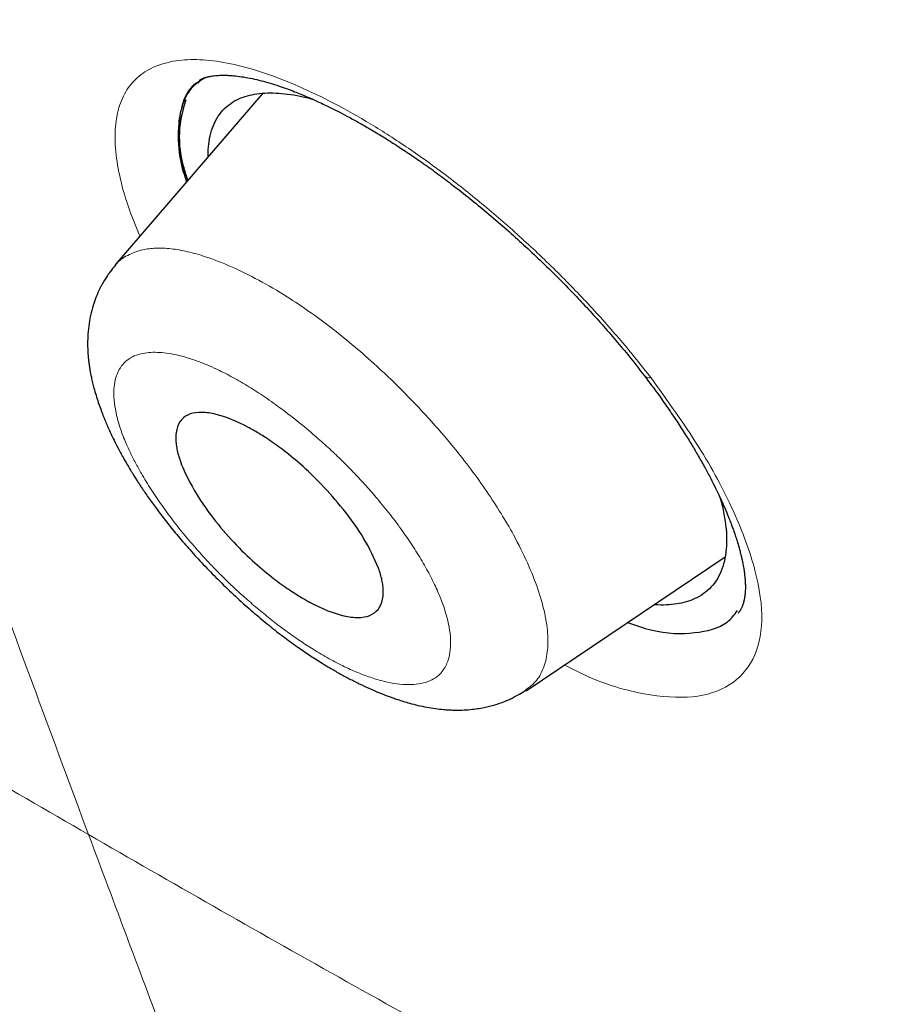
# Model space of a CAD drawing. Header units: millimetres. Extents: x 8 to 428, y 12 to 633.
# Tile 66 of 656: x 377.68 to 383.41, y 143.66 to 150.16. Entities that reach past the tile are written whole.
import ezdxf

# ---------------------------------------------------------------- set-up
doc = ezdxf.new("R2010")
doc.units = ezdxf.units.MM

msp = doc.modelspace()

# ---------------------------------------------------------------- linework, layer by layer
at = {"color": 7, "linetype": 'Continuous', "lineweight": 30}
for p, q in [((378.8733, 149.7582), (378.8595, 149.7401)), ((378.9087, 149.7767), (378.8893, 149.7642)), ((379.2886, 149.673), (378.3126, 148.541)), ((378.314, 148.5358), (378.3157, 148.5384)), ((381.025, 145.7316), (382.3386, 146.6141))]:
    msp.add_line(p, q, dxfattribs=at)
at = {"color": 8, "linetype": 'Continuous', "lineweight": 0}
msp.add_arc((381.8437, 147.8481), 0.0538, 223.99734, 276.94444, dxfattribs=at)
at = {"color": 7, "linetype": 'Continuous', "lineweight": 30}
for points, knots in [([(417.6766, 128.7948), (417.7806, 129.4811), (417.9876, 130.8469), (417.9966, 133.1271), (417.8554, 135.5008), (417.5761, 137.9598), (417.1567, 140.7382), (416.5718, 143.8502), (415.8134, 147.2951), (414.8705, 151.2028), (413.7487, 155.5681), (412.5272, 160.3679), (411.2402, 165.2199), (409.8014, 170.1842), (408.4069, 174.4418), (407.1285, 177.944), (406.0527, 180.6406), (404.8278, 183.4145), (403.4127, 186.2721), (401.8581, 189.0438), (400.1715, 191.6963), (398.3909, 194.1861), (396.428, 196.609), (394.3524, 198.9161), (392.2226, 201.0994), (389.7096, 203.5054), (386.8115, 206.0842), (383.5396, 208.7827), (380.2767, 211.3065), (377.031, 213.6727), (373.8111, 215.871), (370.6295, 217.9002), (367.4941, 219.78), (364.3962, 221.5689), (361.3096, 223.3457), (358.2319, 225.0507), (355.1791, 226.6265), (352.1771, 228.0234), (349.2495, 229.2215), (346.4081, 230.2219), (343.6678, 230.99), (341.3537, 231.4221), (339.4535, 231.565), (337.932, 231.4903), (336.5582, 231.1733), (335.3954, 230.5551), (334.4969, 229.6107), (333.8146, 228.3247), (333.3637, 226.7673), (333.2488, 225.5146), (333.1942, 224.9183)], [0, 0, 0, 0, 0.019898, 0.0396, 0.059165, 0.078622, 0.098013, 0.123341, 0.148581, 0.173731, 0.20787, 0.241963, 0.276212, 0.310625, 0.34521, 0.362609, 0.380135, 0.397811, 0.415673, 0.433756, 0.448997, 0.464412, 0.479837, 0.495071, 0.510122, 0.52503, 0.54719, 0.569189, 0.591089, 0.61295, 0.634797, 0.656567, 0.678195, 0.699628, 0.72106, 0.742688, 0.76446, 0.786303, 0.808169, 0.830066, 0.852064, 0.874225, 0.889133, 0.904185, 0.919416, 0.934846, 0.950253, 0.965505, 0.983583, 1, 1, 1, 1]), ([(415.4672, 128.7554), (415.5524, 129.304), (415.7228, 130.4002), (415.7717, 132.2072), (415.7093, 134.0952), (415.5413, 136.0586), (415.2909, 138.0772), (414.9112, 140.5354), (414.3594, 143.4585), (413.6071, 146.8606), (412.73, 150.4732), (411.7455, 154.2814), (410.7117, 158.2604), (409.6492, 162.2604), (408.5083, 166.313), (407.2427, 170.4418), (406.0457, 173.9607), (404.9795, 176.8321), (404.1089, 179.0194), (403.1515, 181.244), (402.0894, 183.5081), (400.9022, 185.8099), (399.682, 187.948), (398.4537, 189.9009), (397.2555, 191.6557), (395.9597, 193.3898), (394.4233, 195.2724), (392.6374, 197.2709), (390.6181, 199.3571), (388.4166, 201.4825), (386.0438, 203.6311), (383.509, 205.7868), (380.9644, 207.8325), (378.4202, 209.7779), (375.6719, 211.7809), (372.7287, 213.8002), (369.6036, 215.8028), (366.5074, 217.6657), (363.4341, 219.4428), (360.371, 221.2033), (357.3289, 222.8822), (354.3265, 224.4234), (351.5786, 225.692), (349.0874, 226.7151), (346.8438, 227.5332), (344.6653, 228.2114), (342.5652, 228.7298), (340.677, 229.0435), (339.0084, 229.1529), (337.5617, 229.0677), (336.3756, 228.7839), (335.4444, 228.3266), (334.7406, 227.7452), (334.1711, 227.0114), (333.6788, 226.0508), (333.3016, 224.8355), (333.0648, 223.3559), (332.9739, 221.7573), (333.0016, 220.0693), (333.1257, 218.3131), (333.3929, 215.9028), (333.8777, 212.7951), (334.6419, 208.9558), (335.5382, 205.0443), (336.5191, 201.0914), (337.5317, 197.1245), (338.5097, 193.3649), (339.4975, 189.7791), (340.5098, 186.361), (341.6309, 182.8841), (342.7286, 179.7783), (343.7654, 177.0671), (344.702, 174.7689), (345.7261, 172.4339), (346.8399, 170.0621), (347.6832, 168.4496), (348.1051, 167.6428)], [0, 0, 0, 0, 0.011709, 0.0234, 0.035079, 0.046745, 0.058401, 0.070053, 0.08835, 0.106637, 0.124908, 0.145647, 0.166375, 0.187119, 0.207887, 0.228673, 0.249479, 0.259892, 0.270315, 0.28075, 0.291198, 0.301658, 0.31213, 0.319994, 0.327864, 0.335737, 0.343609, 0.354092, 0.364563, 0.37502, 0.38755, 0.400066, 0.41258, 0.425091, 0.437599, 0.45323, 0.468841, 0.484431, 0.499999, 0.515569, 0.531166, 0.546782, 0.562408, 0.574915, 0.587424, 0.599934, 0.612454, 0.624987, 0.635443, 0.645912, 0.656393, 0.664263, 0.672136, 0.680006, 0.687871, 0.698343, 0.708803, 0.71925, 0.729685, 0.740108, 0.750521, 0.771326, 0.792113, 0.81288, 0.833624, 0.854353, 0.875091, 0.892532, 0.909986, 0.927451, 0.944927, 0.955919, 0.966921, 0.977933, 0.988958, 1, 1, 1, 1]), ([(363.503, 218.8847), (363.5837, 218.8382), (363.7422, 218.7468), (363.9754, 218.6121), (364.1995, 218.4826), (364.4144, 218.3583), (364.6202, 218.2391), (364.8134, 218.1271), (364.9942, 218.022), (365.1631, 217.9238), (365.3238, 217.8302), (365.4764, 217.7413), (365.6209, 217.657), (365.7572, 217.5773), (365.8853, 217.5023), (366.0053, 217.432), (366.1171, 217.3664), (366.2539, 217.286), (366.419, 217.1889), (366.6844, 217.0324), (367.0219, 216.8326), (367.4334, 216.5878), (367.8502, 216.3383), (368.3802, 216.019), (369.0216, 215.6288), (369.7746, 215.1646), (370.5291, 214.6917), (371.258, 214.2271), (371.9612, 213.7717), (372.6385, 213.3265), (373.3169, 212.8739), (373.9965, 212.4139), (374.6771, 211.9463), (375.3588, 211.4712), (376.0414, 210.9884), (376.7135, 210.5064), (377.3751, 210.0256), (378.0259, 209.5465), (378.6771, 209.0607), (379.3288, 208.5683), (379.9807, 208.0692), (380.5588, 207.621), (381.0629, 207.2258), (381.4933, 206.8856), (381.9249, 206.5415), (382.3048, 206.2361), (382.6332, 205.9701), (382.9097, 205.7448), (383.1883, 205.5165), (383.471, 205.2834), (383.7492, 205.0526), (384.024, 204.8232), (384.2948, 204.5956), (384.5722, 204.3612), (384.7968, 204.1701), (384.9649, 204.0264), (385.0719, 203.9347), (385.1724, 203.8485), (385.2654, 203.7683), (385.3511, 203.6944), (385.4294, 203.6267), (385.5003, 203.5653), (385.5574, 203.5157), (385.6021, 203.4769), (385.6358, 203.4476), (385.666, 203.4213), (385.6924, 203.3984), (385.7156, 203.3781), (385.739, 203.3577), (385.7669, 203.3334), (385.8017, 203.303), (385.8439, 203.2662), (385.8926, 203.2235), (385.947, 203.1759), (386.0312, 203.102), (386.1466, 203.0006), (386.295, 202.8696), (386.4533, 202.7293), (386.6049, 202.5945), (386.7482, 202.4665), (386.8817, 202.3469), (387.0203, 202.2222), (387.1625, 202.0938), (387.3042, 201.9654), (387.4415, 201.8405), (387.5758, 201.7179), (387.7066, 201.598), (387.8334, 201.4813), (387.9519, 201.372), (388.062, 201.2701), (388.1587, 201.1803), (388.243, 201.1018), (388.3156, 201.034), (388.3844, 200.9697), (388.4526, 200.9059), (388.5232, 200.8396), (388.6132, 200.755), (388.7243, 200.6502), (388.8584, 200.5234), (389.0009, 200.388), (389.1518, 200.2441), (389.3108, 200.0918), (389.4757, 199.9329), (389.6743, 199.7408), (389.9017, 199.5192), (390.1713, 199.2545), (390.4499, 198.9783), (390.7367, 198.6913), (391.0471, 198.3776), (391.3831, 198.0341), (391.7463, 197.6578), (392.1072, 197.2785), (392.4682, 196.8936), (392.8292, 196.503), (393.1899, 196.1064), (393.5478, 195.7066), (393.9028, 195.3033), (394.2546, 194.8967), (394.6028, 194.4872), (394.946, 194.0752), (395.2839, 193.6615), (395.6165, 193.2461), (395.9439, 192.8288), (396.2663, 192.4098), (396.5609, 192.019), (396.8299, 191.6557), (397.0753, 191.3191), (397.3202, 190.9776), (397.5647, 190.6311), (397.7645, 190.343), (397.9207, 190.1151), (398.0323, 189.9508), (398.1405, 189.7905), (398.2435, 189.6366), (398.3411, 189.4897), (398.4384, 189.3423), (398.5349, 189.1951), (398.6299, 189.0492), (398.7179, 188.9131), (398.7911, 188.7994), (398.8526, 188.7035), (398.9059, 188.6201), (398.9626, 188.5308), (399.0233, 188.4346), (399.0882, 188.3314), (399.1615, 188.214), (399.2437, 188.0815), (399.3351, 187.9329), (399.4316, 187.7747), (399.552, 187.5757), (399.693, 187.3405), (399.8511, 187.0737), (400.0046, 186.8117), (400.1531, 186.5552), (400.2969, 186.304), (400.4442, 186.0439), (400.5947, 185.7749), (400.7486, 185.4961), (400.8985, 185.2213), (401.0654, 184.9113), (401.248, 184.5674), (401.4447, 184.1904), (401.6359, 183.8178), (401.8227, 183.4479), (402.013, 183.0648), (402.2067, 182.6685), (402.4034, 182.2589), (402.5963, 181.8504), (402.7855, 181.443), (402.9712, 181.0366), (403.1539, 180.6303), (403.3346, 180.222), (403.4837, 179.8795), (403.6028, 179.6025), (403.6925, 179.3923), (403.7819, 179.1808), (403.8709, 178.9688), (403.9575, 178.7607), (404.0404, 178.5598), (404.1188, 178.3684), (404.1933, 178.1854), (404.2565, 178.0291), (404.3093, 177.8977), (404.3525, 177.7897), (404.3941, 177.6854), (404.4347, 177.5832), (404.4755, 177.48), (404.5205, 177.3659), (404.5705, 177.2384), (404.6258, 177.0968), (404.6838, 176.9475), (404.7412, 176.799), (404.7977, 176.6519), (404.853, 176.5071), (404.9091, 176.3596), (404.9645, 176.2133), (405.0177, 176.0719), (405.0713, 175.9288), (405.125, 175.7848), (405.1784, 175.6406), (405.2286, 175.5046), (405.2741, 175.3808), (405.3155, 175.2679), (405.3542, 175.1617), (405.3937, 175.0532), (405.435, 174.9392), (405.4782, 174.8193), (405.5234, 174.6937), (405.5704, 174.5623), (405.622, 174.4175), (405.6784, 174.2584), (405.7393, 174.086), (405.801, 173.9104), (405.8624, 173.7348), (405.9421, 173.5058), (406.0392, 173.2248), (406.1487, 172.9053), (406.2517, 172.6021), (406.3495, 172.3122), (406.4469, 172.0209), (406.528, 171.7765), (406.593, 171.5795), (406.6419, 171.4305), (406.6909, 171.2808), (406.74, 171.1304), (406.7891, 170.9792), (406.8378, 170.8283), (406.8855, 170.6805), (406.9317, 170.5363), (406.9761, 170.3976), (407.0184, 170.2646), (407.0581, 170.1396), (407.0952, 170.0225), (407.1296, 169.9135), (407.1601, 169.8165), (407.188, 169.7278), (407.2146, 169.643), (407.2426, 169.5533), (407.2724, 169.4579), (407.3074, 169.3453), (407.3481, 169.2143), (407.3947, 169.0634), (407.4422, 168.9091), (407.4902, 168.7527), (407.5375, 168.5978), (407.5848, 168.4423), (407.6315, 168.2885), (407.6774, 168.1365), (407.7393, 167.9306), (407.8164, 167.6731), (407.9076, 167.3663), (407.996, 167.0667), (408.0825, 166.7716), (408.2356, 166.2455), (408.4529, 165.4886), (408.73, 164.5034), (409.0009, 163.5219), (409.2665, 162.5435), (409.5274, 161.568), (409.8271, 160.4327), (410.1642, 159.1386), (410.5386, 157.6861), (410.9106, 156.2357), (411.2685, 154.8443), (411.6103, 153.5129), (411.8544, 152.5548), (412.0175, 151.9098), (412.1017, 151.5756), (412.186, 151.2394), (412.2705, 150.9012), (412.3553, 150.5599), (412.4329, 150.2461), (412.5035, 149.9589), (412.5673, 149.6983), (412.6202, 149.4808), (412.6623, 149.3075), (412.6932, 149.1797), (412.7241, 149.0515), (412.7545, 148.9251), (412.7861, 148.7936), (412.8181, 148.6599), (412.8502, 148.5254), (412.8798, 148.4006), (412.9022, 148.3063), (412.9179, 148.24), (412.9274, 148.1999), (412.936, 148.1635), (412.9433, 148.1324), (412.9494, 148.1067), (412.9542, 148.0863), (412.9584, 148.0682), (412.9635, 148.0469), (412.9702, 148.0182), (412.979, 147.9809), (412.9894, 147.9364), (413.0016, 147.8847), (413.0154, 147.8257), (413.0309, 147.7594), (413.048, 147.6861), (413.0797, 147.5499), (413.125, 147.3546), (413.1862, 147.0887), (413.2493, 146.8125), (413.3141, 146.5265), (413.3843, 146.2135), (413.4598, 145.8735), (413.5402, 145.5065), (413.6181, 145.1458), (413.6938, 144.7906), (413.7911, 144.3268), (413.9087, 143.7538), (414.0218, 143.1838), (414.1099, 142.7271), (414.1751, 142.3825), (414.2388, 142.0385), (414.3012, 141.6936), (414.3582, 141.3714), (414.4102, 141.0706), (414.4574, 140.7918), (414.5041, 140.5099), (414.5503, 140.2238), (414.5915, 139.9623), (414.6279, 139.7258), (414.6596, 139.5151), (414.6911, 139.3015), (414.718, 139.1147), (414.7402, 138.9578), (414.7574, 138.8339), (414.7735, 138.7172), (414.7883, 138.6075), (414.8021, 138.5049), (414.8147, 138.4093), (414.8263, 138.3207), (414.8369, 138.2385), (414.8471, 138.1593), (414.8584, 138.0703), (414.8712, 137.9672), (414.8858, 137.8487), (414.9013, 137.7211), (414.9174, 137.5844), (414.9343, 137.4385), (414.9517, 137.285), (414.9692, 137.1257), (414.9866, 136.9627), (415.0069, 136.7658), (415.0298, 136.5347), (415.0545, 136.269), (415.074, 136.0456), (415.0888, 135.8652), (415.0995, 135.7299), (415.1095, 135.5974), (415.1188, 135.4696), (415.1272, 135.3472), (415.1357, 135.2187), (415.1441, 135.0854), (415.1506, 134.9742), (415.155, 134.8952), (415.1577, 134.8472), (415.16, 134.804), (415.1618, 134.769), (415.1632, 134.7415), (415.1643, 134.7208), (415.1651, 134.7032), (415.166, 134.686), (415.167, 134.6662), (415.1681, 134.6421), (415.1695, 134.6139), (415.1712, 134.5782), (415.1732, 134.534), (415.1756, 134.4811), (415.178, 134.4235), (415.1805, 134.3631), (415.1839, 134.275), (415.1881, 134.1581), (415.1927, 134.0108), (415.1968, 133.858), (415.2, 133.711), (415.2023, 133.5702), (415.204, 133.437), (415.205, 133.3043), (415.2054, 133.1759), (415.2052, 133.0553), (415.2045, 132.943), (415.2034, 132.8386), (415.202, 132.7414), (415.2005, 132.6587), (415.199, 132.5894), (415.1976, 132.5322), (415.1962, 132.4777), (415.1946, 132.423), (415.1926, 132.3586), (415.1899, 132.2817), (415.1865, 132.1911), (415.1822, 132.0926), (415.1771, 131.9863), (415.1711, 131.8723), (415.1649, 131.7687), (415.1591, 131.6779), (415.154, 131.6041), (415.1489, 131.5337), (415.1439, 131.4683), (415.1391, 131.408), (415.1345, 131.3529), (415.1302, 131.3033), (415.1263, 131.2592), (415.1228, 131.2208), (415.1197, 131.1879), (415.117, 131.1598), (415.1144, 131.1336), (415.1118, 131.1065), (415.1087, 131.0765), (415.1053, 131.0426), (415.1013, 131.0044), (415.0966, 130.961), (415.0913, 130.9125), (415.0852, 130.8588), (415.0783, 130.8), (415.0705, 130.7361), (415.0618, 130.6674), (415.0524, 130.5952), (415.0424, 130.5221), (415.0291, 130.4284), (415.0125, 130.3171), (414.993, 130.1944), (414.9742, 130.0833), (414.9564, 129.9829), (414.939, 129.8888), (414.9219, 129.8006), (414.9054, 129.7184), (414.8895, 129.6419), (414.8743, 129.5711), (414.8627, 129.5186), (414.8546, 129.4828), (414.8498, 129.4616), (414.8446, 129.4392), (414.8387, 129.4136), (414.8315, 129.3832), (414.8231, 129.3477), (414.8133, 129.3073), (414.8021, 129.2619), (414.794, 129.23), (414.7898, 129.2131)], [0, 0, 0, 0, 0.002478, 0.004863, 0.007153, 0.009349, 0.011451, 0.013459, 0.015266, 0.01699, 0.01863, 0.020186, 0.021659, 0.023048, 0.024354, 0.025576, 0.026715, 0.027771, 0.029757, 0.031759, 0.035874, 0.040057, 0.044305, 0.04857, 0.056184, 0.063798, 0.071411, 0.079023, 0.08582, 0.092618, 0.099414, 0.106211, 0.113008, 0.119804, 0.126601, 0.133397, 0.139856, 0.146315, 0.152774, 0.159233, 0.165692, 0.17215, 0.176411, 0.180671, 0.184937, 0.189238, 0.191963, 0.194704, 0.197462, 0.200251, 0.20312, 0.205746, 0.208438, 0.211196, 0.214019, 0.215143, 0.216217, 0.217217, 0.218144, 0.218998, 0.219779, 0.220486, 0.22112, 0.221488, 0.221825, 0.222129, 0.222392, 0.222613, 0.222826, 0.223092, 0.223448, 0.223869, 0.224356, 0.224908, 0.225497, 0.226882, 0.228367, 0.229951, 0.231635, 0.232921, 0.23426, 0.235651, 0.237094, 0.238543, 0.239924, 0.241236, 0.242599, 0.243878, 0.245073, 0.246185, 0.247213, 0.248006, 0.248741, 0.249419, 0.250096, 0.250813, 0.251568, 0.252833, 0.254194, 0.255651, 0.257179, 0.258799, 0.260509, 0.262227, 0.264885, 0.267492, 0.270527, 0.273489, 0.276377, 0.28018, 0.28398, 0.28778, 0.29158, 0.295458, 0.299338, 0.30322, 0.307106, 0.310997, 0.314893, 0.318782, 0.322656, 0.326526, 0.330392, 0.334256, 0.33812, 0.341159, 0.344231, 0.347341, 0.350491, 0.353681, 0.355184, 0.35669, 0.358147, 0.359539, 0.360865, 0.362128, 0.363532, 0.364846, 0.36607, 0.367203, 0.367911, 0.368649, 0.369452, 0.370319, 0.37125, 0.372246, 0.373502, 0.374849, 0.376284, 0.377807, 0.380273, 0.382708, 0.385093, 0.38743, 0.389717, 0.391957, 0.394535, 0.397068, 0.399576, 0.402059, 0.405565, 0.409022, 0.412436, 0.415844, 0.419252, 0.423056, 0.426861, 0.430668, 0.434475, 0.438284, 0.442093, 0.445932, 0.449832, 0.451811, 0.453807, 0.455817, 0.457843, 0.459862, 0.46177, 0.463601, 0.465353, 0.467027, 0.468099, 0.469137, 0.47014, 0.471108, 0.472086, 0.47312, 0.474409, 0.475775, 0.477218, 0.478737, 0.480087, 0.481491, 0.482947, 0.484379, 0.485755, 0.487076, 0.488563, 0.489972, 0.491305, 0.492562, 0.493619, 0.494636, 0.495701, 0.496822, 0.497999, 0.499232, 0.500521, 0.501866, 0.503494, 0.505199, 0.506936, 0.508661, 0.510372, 0.513697, 0.51697, 0.519851, 0.522716, 0.525615, 0.528547, 0.530027, 0.531515, 0.533012, 0.534517, 0.536031, 0.537554, 0.539053, 0.54048, 0.541897, 0.543234, 0.544492, 0.54567, 0.546769, 0.547788, 0.548603, 0.54945, 0.550355, 0.551319, 0.552341, 0.553767, 0.555293, 0.556919, 0.558455, 0.560048, 0.561628, 0.56319, 0.564734, 0.566261, 0.569472, 0.5726, 0.575646, 0.578649, 0.581652, 0.591807, 0.601962, 0.612117, 0.622273, 0.632427, 0.642582, 0.657814, 0.673047, 0.688281, 0.703514, 0.716918, 0.730322, 0.733834, 0.737367, 0.740925, 0.744508, 0.748117, 0.751783, 0.754501, 0.757272, 0.760097, 0.761447, 0.76281, 0.764184, 0.765551, 0.766856, 0.768395, 0.769832, 0.771168, 0.772401, 0.772857, 0.773297, 0.77369, 0.774024, 0.774298, 0.774514, 0.77468, 0.774879, 0.775201, 0.7756, 0.776077, 0.776632, 0.777265, 0.777975, 0.778763, 0.779625, 0.782363, 0.785056, 0.788204, 0.791288, 0.794308, 0.798347, 0.802327, 0.806249, 0.810112, 0.813935, 0.821442, 0.828949, 0.83277, 0.836591, 0.840413, 0.844244, 0.848133, 0.851232, 0.854369, 0.857545, 0.860775, 0.864084, 0.866449, 0.868853, 0.871296, 0.873775, 0.87528, 0.876705, 0.87805, 0.879315, 0.8805, 0.881606, 0.882632, 0.883579, 0.884465, 0.885389, 0.886679, 0.888061, 0.889533, 0.891145, 0.892854, 0.894659, 0.896552, 0.898477, 0.900426, 0.903536, 0.906702, 0.909926, 0.911559, 0.913206, 0.914815, 0.916362, 0.917847, 0.919269, 0.921052, 0.922725, 0.923353, 0.923957, 0.924491, 0.924943, 0.925251, 0.925506, 0.925707, 0.9259, 0.926144, 0.92644, 0.926788, 0.927189, 0.927766, 0.928425, 0.929155, 0.929906, 0.930672, 0.932437, 0.934278, 0.936195, 0.938187, 0.939835, 0.941532, 0.943256, 0.944902, 0.946456, 0.947892, 0.949239, 0.950498, 0.951667, 0.95246, 0.953206, 0.953905, 0.954599, 0.955355, 0.956441, 0.957637, 0.958941, 0.960355, 0.961878, 0.96351, 0.964523, 0.965546, 0.966501, 0.967385, 0.968212, 0.968965, 0.969644, 0.970249, 0.970779, 0.971229, 0.971606, 0.971942, 0.972313, 0.972731, 0.973192, 0.973722, 0.974326, 0.975004, 0.975756, 0.976582, 0.977481, 0.978453, 0.979498, 0.980551, 0.981578, 0.983517, 0.985355, 0.98691, 0.988383, 0.989774, 0.991084, 0.992313, 0.993462, 0.994532, 0.995522, 0.995851, 0.996171, 0.996489, 0.996877, 0.997347, 0.99789, 0.998513, 0.999216, 1, 1, 1, 1]), ([(378.9019, 149.7744), (378.8709, 149.7533), (378.8087, 149.7111), (378.7554, 149.6053), (378.7265, 149.4719), (378.7332, 149.3158), (378.7547, 149.1851), (378.7786, 149.1094), (378.7851, 149.089)], [0, 0, 0, 0, 0.1836187, 0.3683403, 0.5649996, 0.7741856, 0.939148, 1, 1, 1, 1]), ([(378.8697, 149.7516), (378.8587, 149.7451), (378.7995, 149.7102), (378.7461, 149.5929), (378.7216, 149.399), (378.7378, 149.2257), (378.7776, 149.1115), (378.7853, 149.0893)], [0, 0, 0, 0, 0.066102, 0.354637, 0.643291, 0.930517, 1, 1, 1, 1]), ([(378.8708, 149.7599), (378.8713, 149.7602), (378.8726, 149.761), (378.8748, 149.7623), (378.8787, 149.7645), (378.8845, 149.7674), (378.8919, 149.7707), (378.8994, 149.7736), (378.9064, 149.776), (378.9141, 149.7784), (378.9225, 149.7807), (378.931, 149.7827), (378.9399, 149.7846), (378.9509, 149.7866), (378.9662, 149.7888), (378.9842, 149.7906), (379.0029, 149.7918), (379.022, 149.7923), (379.043, 149.7922), (379.0715, 149.791), (379.11, 149.7879), (379.1614, 149.781), (379.2172, 149.7704), (379.2754, 149.7567), (379.3343, 149.7403), (379.3926, 149.7218), (379.447, 149.7028), (379.4948, 149.6848), (379.5348, 149.6688), (379.5701, 149.6541), (379.6045, 149.6393), (379.6432, 149.622), (379.6891, 149.6007), (379.7408, 149.5757), (379.7981, 149.5467), (379.8603, 149.5139), (379.9303, 149.4752), (380.0084, 149.4301), (380.0946, 149.3779), (380.1839, 149.3211), (380.2757, 149.2599), (380.3691, 149.195), (380.4683, 149.123), (380.573, 149.0433), (380.683, 148.956), (380.7979, 148.8608), (380.9118, 148.762), (381.0241, 148.6605), (381.134, 148.557), (381.2458, 148.4472), (381.351, 148.3392), (381.4491, 148.2343), (381.5398, 148.1334), (381.63, 148.0288), (381.7193, 147.9209), (381.7763, 147.8477), (381.8051, 147.8106)], [0, 0, 0, 0, 0.0032748, 0.0082275, 0.0130316, 0.0247494, 0.0371955, 0.0451509, 0.053525, 0.0620424, 0.0704918, 0.0788009, 0.0857827, 0.094098, 0.1054426, 0.1194658, 0.131367, 0.1415047, 0.1536231, 0.1664553, 0.1865651, 0.2104591, 0.2351761, 0.2583742, 0.2802116, 0.300331, 0.3184897, 0.3340045, 0.3468697, 0.3568644, 0.367471, 0.3789089, 0.392418, 0.4087834, 0.4246059, 0.4424163, 0.4622162, 0.4840076, 0.5077923, 0.5335735, 0.5572651, 0.5824327, 0.6090852, 0.6372217, 0.6668243, 0.6978988, 0.73045, 0.7601476, 0.7909796, 0.8229471, 0.8560513, 0.8833569, 0.9113959, 0.9401748, 0.9697041, 1, 1, 1, 1]), ([(378.7788, 149.6296), (378.762, 149.5701), (378.7275, 149.4481), (378.7397, 149.2606), (378.7814, 149.1302), (378.792, 149.0971)], [0, 0, 0, 0, 0.415622, 0.851284, 1, 1, 1, 1]), ([(378.9272, 149.2539), (378.9269, 149.2642), (378.926, 149.2996), (378.9324, 149.3584), (378.9476, 149.4288), (378.9747, 149.4937), (379.0118, 149.5497), (379.0587, 149.596), (379.1123, 149.6299), (379.1705, 149.6533), (379.2318, 149.668), (379.2994, 149.6755), (379.3725, 149.676), (379.4509, 149.669), (379.5311, 149.6562), (379.5878, 149.6416), (379.6146, 149.6347)], [0, 0, 0, 0, 0.029235, 0.100437, 0.183989, 0.267594, 0.351934, 0.435748, 0.518806, 0.588085, 0.657761, 0.728144, 0.797875, 0.867452, 0.937167, 1, 1, 1, 1]), ([(378.3131, 148.5366), (378.302, 148.5232), (378.2819, 148.4989), (378.2577, 148.464), (378.2405, 148.4364), (378.2278, 148.4143), (378.2175, 148.3949), (378.2031, 148.3659), (378.1856, 148.3254), (378.166, 148.2693), (378.1495, 148.2061), (378.1378, 148.1375), (378.1321, 148.0713), (378.1313, 148.0221), (378.1321, 147.9902), (378.1329, 147.9718), (378.1341, 147.9531), (378.1358, 147.9319), (378.1385, 147.9065), (378.1422, 147.8774), (378.148, 147.8409), (378.1554, 147.8023), (378.1644, 147.7626), (378.1745, 147.7231), (378.1868, 147.6803), (378.2017, 147.6338), (378.2171, 147.5902), (378.2318, 147.5516), (378.2458, 147.517), (378.2602, 147.4831), (378.2764, 147.4466), (378.2957, 147.4055), (378.3192, 147.3579), (378.3439, 147.3108), (378.3686, 147.2659), (378.391, 147.2267), (378.4135, 147.1888), (378.4338, 147.1556), (378.4508, 147.1287), (378.4653, 147.106), (378.4791, 147.0849), (378.5033, 147.0484), (378.5403, 146.9945), (378.5932, 146.9216), (378.6534, 146.8431), (378.7217, 146.759), (378.7987, 146.6694), (378.8846, 146.5749), (378.9794, 146.4768), (379.0801, 146.3789), (379.1822, 146.2856), (379.2816, 146.2003), (379.3769, 146.1236), (379.4553, 146.0643), (379.5171, 146.0199), (379.5618, 145.989), (379.6018, 145.9622), (379.6405, 145.9371), (379.6826, 145.9105), (379.7343, 145.8793), (379.7938, 145.845), (379.8588, 145.8099), (379.9239, 145.777), (379.98, 145.7507), (380.0263, 145.7305), (380.0619, 145.7157), (380.0936, 145.7032), (380.1212, 145.6928), (380.1486, 145.683), (380.1798, 145.6723), (380.216, 145.6608), (380.2611, 145.6477), (380.3123, 145.6346), (380.3698, 145.6225), (380.4255, 145.6134), (380.474, 145.6078), (380.5149, 145.6048), (380.5561, 145.6031), (380.6037, 145.6034), (380.6551, 145.6066), (380.704, 145.6125), (380.7582, 145.6221), (380.8176, 145.6369), (380.8676, 145.6542), (380.9009, 145.6679), (380.9228, 145.6776), (380.9504, 145.691), (380.9853, 145.7099), (381.0099, 145.7257), (381.0234, 145.7345)], [0, 0, 0, 0, 0.012015, 0.021698, 0.029017, 0.034194, 0.039103, 0.044141, 0.05652, 0.069582, 0.085442, 0.102204, 0.118736, 0.132573, 0.137067, 0.141432, 0.14567, 0.150399, 0.156629, 0.16425, 0.171624, 0.183116, 0.192138, 0.200571, 0.212008, 0.223496, 0.234645, 0.244097, 0.251831, 0.260138, 0.269016, 0.278623, 0.290132, 0.303757, 0.312767, 0.322497, 0.331973, 0.339872, 0.346199, 0.351218, 0.356192, 0.36129, 0.377491, 0.394865, 0.413703, 0.434081, 0.456006, 0.479478, 0.504493, 0.530846, 0.556419, 0.580628, 0.603491, 0.62503, 0.636533, 0.647296, 0.656598, 0.664877, 0.67467, 0.686376, 0.70142, 0.716864, 0.732713, 0.748133, 0.757383, 0.766187, 0.773994, 0.780401, 0.786336, 0.793845, 0.803016, 0.812695, 0.826818, 0.84034, 0.854264, 0.867073, 0.875209, 0.88364, 0.896161, 0.908899, 0.920331, 0.931037, 0.947776, 0.963213, 0.967798, 0.972768, 0.979737, 0.988818, 1, 1, 1, 1]), ([(381.8048, 147.811), (381.831, 147.7763), (381.882, 147.7089), (381.9515, 147.6111), (382.0137, 147.5196), (382.069, 147.4344), (382.1179, 147.3554), (382.1635, 147.2783), (382.2053, 147.204), (382.2431, 147.1331), (382.2747, 147.0705), (382.3009, 147.0159), (382.3214, 146.971), (382.3374, 146.9346), (382.3495, 146.9058), (382.3595, 146.8816), (382.3673, 146.8619), (382.3738, 146.8454), (382.3806, 146.8275), (382.3891, 146.8045), (382.3998, 146.7742), (382.412, 146.7378), (382.425, 146.696), (382.4361, 146.6563), (382.4447, 146.6222), (382.4505, 146.5967), (382.4549, 146.5754), (382.4585, 146.5561), (382.462, 146.5363), (382.4652, 146.515), (382.4678, 146.4941), (382.4697, 146.4757), (382.4708, 146.4614), (382.4716, 146.4493), (382.4722, 146.4361), (382.4725, 146.4197), (382.4724, 146.4013), (382.4716, 146.3842), (382.4705, 146.3702), (382.4693, 146.3598), (382.4682, 146.3516), (382.467, 146.3435), (382.4654, 146.3346), (382.4633, 146.3244), (382.4606, 146.3136), (382.4578, 146.3041), (382.4553, 146.2965), (382.4528, 146.2898), (382.45, 146.283), (382.4468, 146.2761), (382.4439, 146.2704), (382.4413, 146.2659), (382.4392, 146.2624), (382.4367, 146.2585), (382.4334, 146.2539), (382.4292, 146.2484), (382.4257, 146.2446), (382.4238, 146.2425)], [0, 0, 0, 0, 0.0446359, 0.0868211, 0.1265822, 0.1639389, 0.1989068, 0.2314987, 0.2674872, 0.3000875, 0.3293153, 0.355185, 0.3777098, 0.3940129, 0.408191, 0.4202495, 0.4301925, 0.438024, 0.4456699, 0.4582211, 0.4744707, 0.4944106, 0.5180383, 0.5453292, 0.5637374, 0.5796655, 0.5925775, 0.604367, 0.6179224, 0.6329786, 0.6493195, 0.6633205, 0.6741821, 0.6824452, 0.6926325, 0.7061151, 0.7225985, 0.7385596, 0.7529647, 0.7658363, 0.777437, 0.7882134, 0.799247, 0.8133736, 0.8298606, 0.8445257, 0.8568351, 0.8678397, 0.8818888, 0.8971249, 0.9143963, 0.9234945, 0.9328639, 0.9439678, 0.9588624, 0.9775455, 1, 1, 1, 1]), ([(380.0519, 146.5395), (380.0564, 146.5259), (380.0655, 146.4989), (380.0748, 146.461), (380.0846, 146.4022), (380.0829, 146.3312), (380.053, 146.2641), (379.9977, 146.2233), (379.9201, 146.2102), (379.796, 146.2253), (379.673, 146.274), (379.5731, 146.3291), (379.5408, 146.3476), (379.5031, 146.3707), (379.4415, 146.4106), (379.3505, 146.4761), (379.2269, 146.5789), (379.0895, 146.7129), (378.9497, 146.8773), (378.8235, 147.0638), (378.7571, 147.2021), (378.7302, 147.2866), (378.7209, 147.3257), (378.7117, 147.3855), (378.7147, 147.4569), (378.7467, 147.5232), (378.8041, 147.5615), (378.8827, 147.572), (379.0048, 147.5546), (379.1224, 147.5066), (379.2159, 147.4554), (379.2435, 147.4398), (379.2774, 147.4196), (379.3351, 147.3828), (379.4228, 147.3206), (379.5446, 147.2205), (379.6833, 147.0873), (379.8284, 146.9218), (379.969, 146.727), (380.0232, 146.6043), (380.0519, 146.5395)], [0, 0, 0, 0, 0.011413, 0.022705, 0.033946, 0.066967, 0.099381, 0.130905, 0.161957, 0.192218, 0.250615, 0.257086, 0.264754, 0.273622, 0.283711, 0.307725, 0.336562, 0.370431, 0.409025, 0.452612, 0.501062, 0.512847, 0.524594, 0.536162, 0.570034, 0.60288, 0.634735, 0.665387, 0.69519, 0.751285, 0.756463, 0.763013, 0.770954, 0.780325, 0.80323, 0.831453, 0.865395, 0.904809, 0.949706, 1, 1, 1, 1]), ([(382.3034, 147.0101), (382.3044, 147.007), (382.3172, 146.9671), (382.3321, 146.896), (382.347, 146.798), (382.3501, 146.7073), (382.3429, 146.6239), (382.3255, 146.5487), (382.2978, 146.4828), (382.2599, 146.4266), (382.2119, 146.38), (382.1573, 146.3454), (382.0984, 146.321), (382.0371, 146.3054), (381.9693, 146.2976), (381.9135, 146.2957), (381.8787, 146.2988), (381.8704, 146.2996)], [0, 0, 0, 0, 0.0066692, 0.0853038, 0.1639777, 0.2431882, 0.3234198, 0.4032825, 0.4821839, 0.5606064, 0.6390397, 0.7179725, 0.7834093, 0.8485864, 0.9137954, 0.9793282, 1, 1, 1, 1]), ([(381.6941, 146.1812), (381.7471, 146.1631), (381.9176, 146.1047), (382.1433, 146.1055), (382.3367, 146.1508), (382.3995, 146.2326), (382.4203, 146.2597)], [0, 0, 0, 0, 0.152929, 0.492862, 0.832114, 1, 1, 1, 1]), ([(367.4689, 144.1764), (367.483, 144.1635), (367.5861, 144.069), (367.7801, 143.8931), (368.0524, 143.6474), (368.3295, 143.3996), (368.5879, 143.1704), (368.8235, 142.9631), (369.0326, 142.7803), (369.2345, 142.6048), (369.4292, 142.4366), (369.6167, 142.2757), (369.7969, 142.1218), (369.9366, 142.0033), (370.0374, 141.918), (370.0998, 141.8653), (370.1574, 141.8168), (370.2115, 141.7714), (370.2612, 141.7296), (370.3056, 141.6924), (370.3425, 141.6615), (370.3769, 141.6327), (370.414, 141.6018), (370.4631, 141.5608), (370.5253, 141.509), (370.6011, 141.446), (370.6855, 141.376), (370.7788, 141.299), (370.8807, 141.215), (370.9914, 141.1241), (371.1109, 141.0264), (371.2391, 140.922), (371.3753, 140.8115), (371.5165, 140.6975), (371.6593, 140.5828), (371.8011, 140.4694), (371.9418, 140.3574), (372.0814, 140.2468), (372.22, 140.1375), (372.4066, 139.991), (372.6402, 139.809), (372.9195, 139.5934), (373.2152, 139.3673), (373.5268, 139.1317), (373.8563, 138.8855), (374.1847, 138.6429), (374.515, 138.4018), (374.8476, 138.1618), (375.1825, 137.9229), (375.4763, 137.7157), (375.7284, 137.5396), (375.9376, 137.3945), (376.1447, 137.2518), (376.3471, 137.1133), (376.5416, 136.9812), (376.728, 136.8553), (376.9064, 136.7354), (377.0781, 136.6209), (377.2403, 136.5131), (377.3933, 136.412), (377.5374, 136.3173), (377.6523, 136.242), (377.7407, 136.1843), (377.8069, 136.1412), (377.8778, 136.0951), (377.9551, 136.045), (378.0472, 135.9854), (378.1555, 135.9155), (378.2814, 135.8347), (378.4175, 135.7475), (378.564, 135.6542), (378.7208, 135.5547), (378.888, 135.4491), (379.0656, 135.3375), (379.2536, 135.22), (379.4522, 135.0966), (379.6614, 134.9673), (379.8811, 134.8324), (380.1115, 134.6917), (380.3527, 134.5455), (380.5972, 134.3981), (380.8446, 134.2501), (381.0943, 134.1016), (381.3532, 133.9485), (381.6214, 133.7911), (381.899, 133.6292), (382.0875, 133.5201), (382.1833, 133.4647)], [0, 0, 0, 0, 0.0029852, 0.0218707, 0.0410928, 0.0606514, 0.0804827, 0.0956886, 0.1103826, 0.1245646, 0.1382339, 0.1513904, 0.1640067, 0.1761117, 0.1807273, 0.1851752, 0.1892053, 0.1928024, 0.1965201, 0.1996242, 0.2021146, 0.2042622, 0.2068344, 0.2098777, 0.2145611, 0.2198501, 0.2257446, 0.2322446, 0.2393499, 0.2470606, 0.2553766, 0.2642975, 0.2738234, 0.2837946, 0.2937169, 0.3035551, 0.3133089, 0.3229785, 0.3325636, 0.3420642, 0.3616957, 0.3809552, 0.399842, 0.4227459, 0.445172, 0.4676207, 0.4901791, 0.5128473, 0.5356254, 0.5585133, 0.572667, 0.5868623, 0.6009852, 0.6146511, 0.6278283, 0.6402945, 0.6522892, 0.6638122, 0.6748635, 0.6849283, 0.694567, 0.7037796, 0.7079748, 0.7122974, 0.7170345, 0.7221872, 0.7277557, 0.7354616, 0.7438439, 0.7529025, 0.7626374, 0.7730488, 0.7841365, 0.7959007, 0.8083412, 0.8214581, 0.8352513, 0.8497207, 0.8648664, 0.8806881, 0.8971858, 0.9129025, 0.9291869, 0.9460391, 0.9634587, 0.9814457, 1, 1, 1, 1])]:
    msp.add_open_spline(points, degree=3, knots=knots, dxfattribs=at)
at = {"color": 8, "linetype": 'Continuous', "lineweight": 0}
for points, knots in [([(363.4409, 219.0183), (364.8034, 218.2301), (367.5216, 216.6577), (371.6364, 214.1162), (375.4373, 211.536), (378.9163, 208.9904), (382.0727, 206.5334), (385.2445, 203.9029), (388.0501, 201.3905), (390.4653, 199.0649), (392.4898, 196.9783), (394.4418, 194.7971), (396.2742, 192.5299), (397.9556, 190.2079), (399.5727, 187.7107), (401.0861, 185.0701), (402.4794, 182.3195), (403.7017, 179.6207), (404.7834, 176.9729), (406.0642, 173.5201), (407.4574, 169.3131), (408.8951, 164.4002), (410.1776, 159.5795), (411.4013, 154.798), (412.5972, 150.1374), (413.6544, 145.6589), (414.5144, 141.4092), (415.0446, 137.8901), (415.3108, 135.0618), (415.3838, 132.8712), (415.3093, 130.7805), (415.0585, 129.5414), (414.9326, 128.9193)], [0, 0, 0, 0, 0.041621, 0.083027, 0.124254, 0.155187, 0.186259, 0.217684, 0.249258, 0.270278, 0.291311, 0.312423, 0.333508, 0.354515, 0.375614, 0.400882, 0.426039, 0.451271, 0.476543, 0.501735, 0.551843, 0.601883, 0.651941, 0.702019, 0.752119, 0.798831, 0.845298, 0.891449, 0.918531, 0.94558, 0.97268, 1, 1, 1, 1]), ([(372.8402, 159.9526), (373.0073, 159.4377), (373.3416, 158.408), (373.8518, 156.8718), (374.3677, 155.3418), (374.8897, 153.8186), (375.4613, 152.1753), (376.0843, 150.4121), (376.7605, 148.5293), (377.4441, 146.6512), (377.9066, 145.4048), (378.1379, 144.7816)], [0, 0, 0, 0, 0.100026, 0.200043, 0.300029, 0.399955, 0.499814, 0.624644, 0.74963, 0.874799, 1, 1, 1, 1]), ([(382.3448, 132.8321), (381.7527, 133.1783), (380.5689, 133.8703), (378.8271, 134.9514), (377.1075, 136.0729), (375.41, 137.2452), (373.7308, 138.4749), (372.1875, 139.677), (370.7761, 140.833), (369.4916, 141.9304), (368.2159, 143.065), (366.948, 144.2365), (365.6872, 145.4447), (364.5313, 146.5915), (363.477, 147.6682), (362.5212, 148.6689), (361.5634, 149.6964), (360.6021, 150.7515), (359.7073, 151.758), (359.071, 152.4841), (358.7571, 152.8509), (358.6956, 152.9228)], [0, 0, 0, 0, 0.07008, 0.140097, 0.210064, 0.280004, 0.349954, 0.419961, 0.474987, 0.529992, 0.584945, 0.639824, 0.694612, 0.749301, 0.791029, 0.832791, 0.874632, 0.916616, 0.958782, 0.991924, 1, 1, 1, 1]), ([(378.4769, 148.7316), (378.4525, 148.7898), (378.3973, 148.9212), (378.3443, 149.1081), (378.3127, 149.2924), (378.3109, 149.4561), (378.338, 149.5972), (378.3949, 149.7126), (378.4803, 149.801), (378.5925, 149.8617), (378.7299, 149.8942), (378.8909, 149.898), (379.0738, 149.8725), (379.2765, 149.8176), (379.4955, 149.7347), (379.7273, 149.6255), (379.9689, 149.4917), (380.217, 149.3349), (380.4684, 149.1565), (380.7194, 148.9591), (380.9667, 148.7461), (381.2071, 148.5203), (381.4369, 148.2845), (381.6548, 148.0416), (381.785, 147.8771), (381.8502, 147.7947)], [0, 0, 0, 0, 0.034757, 0.07853, 0.122317, 0.166178, 0.210184, 0.254201, 0.298096, 0.341932, 0.385746, 0.429575, 0.473476, 0.517414, 0.561324, 0.605217, 0.649084, 0.692919, 0.736745, 0.780582, 0.824417, 0.868259, 0.912113, 0.956004, 1, 1, 1, 1]), ([(378.3157, 148.5384), (378.3166, 148.5399), (378.3356, 148.5695), (378.3941, 148.606), (378.4834, 148.6417), (378.5816, 148.6534), (378.6807, 148.6495), (378.7905, 148.6302), (378.9226, 148.5928), (379.0791, 148.532), (379.26, 148.4431), (379.4324, 148.3422), (379.5917, 148.2363), (379.7356, 148.1305), (379.8791, 148.015), (380.0369, 147.8774), (380.2065, 147.7159), (380.3834, 147.5304), (380.5353, 147.3544), (380.6627, 147.1922), (380.7676, 147.0458), (380.8617, 146.9008), (380.9535, 146.7425), (381.0375, 146.5739), (381.1067, 146.4), (381.1523, 146.2388), (381.1731, 146.0934), (381.1677, 145.9667), (381.136, 145.8616), (381.088, 145.7831), (381.041, 145.7506), (381.0213, 145.737)], [0, 0, 0, 0, 0.0020909, 0.0426004, 0.0830022, 0.1132198, 0.1433665, 0.1735853, 0.2039405, 0.2445426, 0.2851729, 0.3256774, 0.3559086, 0.3859818, 0.4160668, 0.4462603, 0.486638, 0.5270962, 0.5675633, 0.5979095, 0.6282595, 0.6585951, 0.6889094, 0.7292968, 0.7696491, 0.8099455, 0.8501908, 0.8904378, 0.9307213, 0.9710477, 1, 1, 1, 1]), ([(378.3233, 147.5473), (378.331, 147.5186), (378.3462, 147.4613), (378.3786, 147.3778), (378.4131, 147.3019), (378.4474, 147.2341), (378.4922, 147.1535), (378.5495, 147.0596), (378.622, 146.9525), (378.7016, 146.8446), (378.7879, 146.7371), (378.8799, 146.6314), (378.9663, 146.5395), (379.045, 146.4611), (379.1147, 146.395), (379.1905, 146.3267), (379.2721, 146.257), (379.3591, 146.1871), (379.4465, 146.1212), (379.5336, 146.0601), (379.6269, 145.9994), (379.7256, 145.9412), (379.8286, 145.8879), (379.9276, 145.8442), (380.0221, 145.8104), (380.1111, 145.7864), (380.1932, 145.7727), (380.2676, 145.7697), (380.3339, 145.777), (380.3916, 145.7947), (380.4341, 145.82), (380.4647, 145.8488), (380.4866, 145.8782), (380.5068, 145.9174), (380.5223, 145.9689), (380.529, 146.0353), (380.5253, 146.1094), (380.5106, 146.1908), (380.4855, 146.2784), (380.4498, 146.3717), (380.4038, 146.47), (380.3479, 146.5727), (380.2833, 146.678), (380.2108, 146.7846), (380.1308, 146.8918), (380.0497, 146.9916), (379.9699, 147.0833), (379.8928, 147.1663), (379.8126, 147.2476), (379.7293, 147.327), (379.6368, 147.4101), (379.5356, 147.4953), (379.4263, 147.5805), (379.317, 147.6592), (379.2087, 147.7303), (379.103, 147.7927), (379.0118, 147.84), (378.9345, 147.8753), (378.8697, 147.9013), (378.8031, 147.9244), (378.7356, 147.9435), (378.6685, 147.9571), (378.6058, 147.9642), (378.5482, 147.9647), (378.4917, 147.9578), (378.4385, 147.9416), (378.391, 147.9136), (378.3536, 147.8752), (378.3264, 147.8266), (378.3093, 147.7691), (378.3028, 147.7031), (378.3064, 147.6298), (378.3177, 147.5749), (378.3233, 147.5473)], [0, 0, 0, 0, 0.01561, 0.031155, 0.041564, 0.052064, 0.0627, 0.078296, 0.093906, 0.109625, 0.125186, 0.140696, 0.15616, 0.166525, 0.176987, 0.187593, 0.200068, 0.21257, 0.225173, 0.237671, 0.250044, 0.26569, 0.281202, 0.296741, 0.312465, 0.32824, 0.343814, 0.359335, 0.374952, 0.390523, 0.406018, 0.416388, 0.426843, 0.437427, 0.453067, 0.468731, 0.484474, 0.50005, 0.515687, 0.531206, 0.546765, 0.562519, 0.578267, 0.593834, 0.609367, 0.625013, 0.637469, 0.649865, 0.662281, 0.674799, 0.687498, 0.703092, 0.718706, 0.73443, 0.749988, 0.765507, 0.780975, 0.79134, 0.8018, 0.812399, 0.82488, 0.837386, 0.849984, 0.862482, 0.874873, 0.890519, 0.906038, 0.921587, 0.937324, 0.953158, 0.968782, 0.984347, 1, 1, 1, 1]), ([(381.8502, 147.7947), (381.9595, 147.6435), (382.178, 147.3411), (382.407, 146.9089), (382.5524, 146.5162), (382.598, 146.1817), (382.5375, 145.9256), (382.3809, 145.755), (382.1375, 145.674), (381.812, 145.6982), (381.5156, 145.7796), (381.3241, 145.8775), (381.2776, 145.9013)], [0, 0, 0, 0, 0.107504, 0.214893, 0.322032, 0.428891, 0.535878, 0.643176, 0.750606, 0.858108, 0.965532, 1, 1, 1, 1]), ([(378.1381, 144.7817), (377.8645, 144.9403), (377.3173, 145.2575), (376.502, 145.7383), (375.6904, 146.2226), (375.1531, 146.5489), (374.8845, 146.712)], [0, 0, 0, 0, 0.249997, 0.499996, 0.749997, 1, 1, 1, 1]), ([(381.4604, 142.9158), (381.1811, 143.069), (380.6225, 143.3754), (379.7901, 143.8401), (378.9613, 144.3083), (378.4125, 144.6239), (378.1381, 144.7817)], [0, 0, 0, 0, 0.250003, 0.500004, 0.750003, 1, 1, 1, 1]), ([(378.1381, 144.7817), (378.3109, 144.3202), (378.657, 143.3958), (379.179, 142.0114), (379.698, 140.6231), (380.1529, 139.3843), (380.5441, 138.2958), (380.8739, 137.3585), (381.1983, 136.4145), (381.5165, 135.4627), (381.8284, 134.5041), (382.0297, 133.8589), (382.1303, 133.5364)], [0, 0, 0, 0, 0.124839, 0.250057, 0.375214, 0.500229, 0.583422, 0.666472, 0.749707, 0.833159, 0.916603, 1, 1, 1, 1]), ([(367.4944, 144.1751), (367.7101, 143.9788), (368.2217, 143.5132), (369.0325, 142.8), (369.98, 141.9863), (370.9854, 141.15), (372.0494, 140.2947), (373.1194, 139.4649), (374.2034, 138.6557), (375.3018, 137.8671), (376.4158, 137.097), (377.5385, 136.3488), (378.6706, 135.6204), (379.8127, 134.9101), (380.9644, 134.2148), (381.7416, 133.7625), (382.1303, 133.5364)], [0, 0, 0, 0, 0.045972, 0.109019, 0.172093, 0.246434, 0.320744, 0.394977, 0.469165, 0.544899, 0.620674, 0.696489, 0.77234, 0.848217, 0.924109, 1, 1, 1, 1])]:
    msp.add_open_spline(points, degree=3, knots=knots, dxfattribs=at)

doc.saveas('drawing.dxf')
